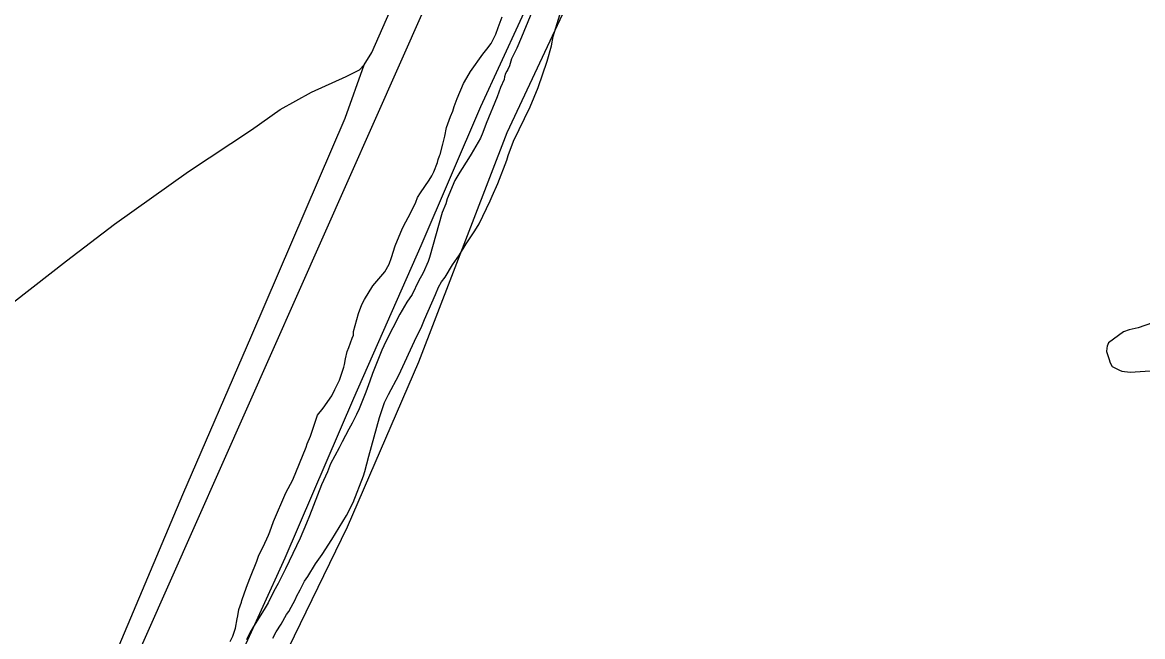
# Model space of a CAD drawing. Extents: x 3683613 to 3738215, y 469626 to 495384.
# Drawn here: x 3699912 to 3701360, y 491352 to 492146 of the extents above; entities that cross this region are included whole.
import ezdxf

# ---------------------------------------------------------------- set-up
doc = ezdxf.new("R2010")
doc.units = 0
for name, color, linetype in [('V-ROAD-CNTR', 7, 'Continuous'), ('V-SITE-VEGE', 7, 'Continuous'), ('V-TOPO-SHOR', 7, 'Continuous')]:
    doc.layers.add(name, color=color, linetype=linetype)

msp = doc.modelspace()

# ---------------------------------------------------------------- linework, layer by layer
at = {"layer": 'V-ROAD-CNTR'}
msp.add_lwpolyline([(3699388.8, 489821.2), (3699585.6, 490249.9), (3699641.1, 490380.1), (3700004.7, 491201.1), (3700498.1, 492314), (3700548, 492426.4), (3700634.5, 492621.2)], dxfattribs=at)
at = {"layer": 'V-SITE-VEGE'}
for points in [[(3700235.7, 491349.6), (3700240.1, 491357.7), (3700246.4, 491367.8), (3700253.2, 491380), (3700256.2, 491384.1), (3700265, 491399.8), (3700266.4, 491403.4), (3700270.8, 491412), (3700276.6, 491423.2), (3700281, 491429.3), (3700290.8, 491445.5), (3700299.6, 491457.8), (3700311.9, 491477.1), (3700330.9, 491508.1), (3700339.7, 491524.8), (3700352.7, 491559.7), (3700354.6, 491565.3), (3700359.8, 491585), (3700373.5, 491635), (3700380.2, 491654.2), (3700385, 491664.9), (3700398.7, 491689.7), (3700421.4, 491739.4), (3700427.3, 491751.1), (3700431.6, 491761.7), (3700446.1, 491794.1), (3700450, 491803.3), (3700453.9, 491810.4), (3700458.3, 491816.5), (3700468.1, 491832.2), (3700476.9, 491845.5), (3700485.7, 491859.7), (3700497, 491876.5), (3700502.3, 491885.6), (3700516.9, 491915), (3700519.3, 491921.1), (3700526.6, 491937.8), (3700538.1, 491967.7), (3700540, 491973.8), (3700546.7, 491992.5), (3700568.6, 492036.6), (3700573.4, 492049.3), (3700578.7, 492061.9), (3700590.2, 492095.8), (3700595.9, 492115.5), (3700598.2, 492127.6), (3700608.6, 492161.5)], [(3700576.7, 492174), (3700557, 492126.9), (3700551.2, 492112.7), (3700544.4, 492099), (3700541.5, 492089.9), (3700539.6, 492084.9), (3700538.1, 492082.8), (3700536.7, 492079.8), (3700535.2, 492075.7), (3700534.8, 492072.2), (3700529.9, 492061.6), (3700525.6, 492049.9), (3700511.6, 492015), (3700507.3, 492003.4), (3700504.4, 491996.3), (3700492.2, 491975.4), (3700488.8, 491969.9), (3700477.6, 491952.1), (3700471.2, 491941.4), (3700461.1, 491917.6), (3700459.2, 491911.5), (3700454.8, 491899.9), (3700438.2, 491841.8), (3700436.3, 491836.7), (3700430, 491822), (3700424.2, 491811.4), (3700416, 491794.1), (3700409.1, 491783.9), (3700399.8, 491768.7), (3700381.8, 491733.2), (3700376.5, 491722)], [(3700482.1, 492066.8), (3700486.5, 492074.4), (3700491.4, 492082.5), (3700507.1, 492104.9), (3700512.5, 492111.5), (3700517.9, 492118.7), (3700524.2, 492130.8), (3700527.1, 492139.4), (3700532.4, 492153.1)], [(3700180.5, 491345.1), (3700183.8, 491352.2), (3700187.2, 491362.3), (3700189.5, 491374.4), (3700190.4, 491378.4), (3700191.8, 491386.5), (3700195.1, 491396.1), (3700195.6, 491398.1), (3700199, 491408.2), (3700202.8, 491418.9), (3700206.6, 491429), (3700214.8, 491449.2), (3700217.7, 491456.8), (3700223.1, 491467.5), (3700229.8, 491482.7), (3700231.8, 491487.2), (3700236.6, 491500.4), (3700252.5, 491537.4), (3700261.3, 491554.1), (3700278.6, 491596.7), (3700280.1, 491600.7), (3700284.4, 491610.8), (3700292, 491634.1), (3700293.5, 491638.1), (3700300.9, 491646.8), (3700311.7, 491663.1), (3700316, 491671.2), (3700321.9, 491683.4), (3700327.6, 491700.1), (3700328.5, 491703.6), (3700329.4, 491710.7), (3700331.8, 491720.3), (3700333.7, 491725.3), (3700338, 491737.5), (3700339.9, 491741.5), (3700339.9, 491746), (3700346.5, 491769.3), (3700350.8, 491780.9), (3700354.2, 491787.5), (3700365, 491805.3), (3700380.3, 491823.2), (3700386.1, 491833.3), (3700389, 491841.9), (3700393.7, 491857.1), (3700403.4, 491879.9), (3700407.8, 491888), (3700413.6, 491899.2), (3700420.4, 491913.4), (3700422.8, 491919.4), (3700426.7, 491925.5), (3700438, 491941.8), (3700441.4, 491947.4), (3700443.9, 491952.5), (3700448.7, 491964.6), (3700449.6, 491968.7), (3700451, 491973.2), (3700452, 491975.2), (3700455.3, 491988.4), (3700458.1, 491999), (3700460.4, 492010.1), (3700465.2, 492024.2), (3700468.6, 492031.3), (3700470, 492037.4), (3700473.9, 492047.5), (3700482.1, 492066.8)], [(3701373.3, 491757.5), (3701354.9, 491750.7), (3701343.3, 491748.5), (3701335.8, 491745.8), (3701316.5, 491731.4), (3701314.5, 491727.3), (3701314.1, 491724.8), (3701313.7, 491720.3), (3701316.8, 491711.3), (3701318.4, 491705.8), (3701321, 491700.8), (3701330.7, 491696), (3701333.7, 491695), (3701344.3, 491693.7), (3701370.4, 491695.1)], [(3700376.5, 491722), (3700372.1, 491711.4), (3700366.4, 491696.2), (3700364.4, 491691.7), (3700361.1, 491682.1), (3700355.8, 491667.9), (3700347.1, 491646.1), (3700343.7, 491639), (3700338.4, 491627.4), (3700334, 491619.7), (3700325.3, 491603.5), (3700321.4, 491595.9), (3700310.2, 491575.1), (3700306.3, 491564.5), (3700298.6, 491547.7), (3700283.2, 491507.7), (3700279.3, 491498.1), (3700271.1, 491478.9), (3700252.2, 491439.3), (3700242.5, 491420.1), (3700237.1, 491410.4), (3700229.4, 491395.2), (3700224.5, 491386.6), (3700210.8, 491364.7), (3700205.9, 491356.6), (3700201.5, 491347.5)]]:
    msp.add_lwpolyline(points, dxfattribs=at)
at = {"layer": 'V-TOPO-SHOR'}
for points in [[(3699549.5, 491515.9), (3699576.3, 491534.6), (3699615.8, 491567.1), (3699687.3, 491621.4), (3699764.7, 491678.2), (3699878.1, 491767.4), (3699968.8, 491837.4), (3700031, 491885.1), (3700126.4, 491953.3), (3700208, 492007.2), (3700245.3, 492033.2), (3700285.6, 492055.7), (3700330.6, 492076), (3700347.5, 492084.5), (3700353.9, 492091.1), (3700363.6, 492107.2), (3700444.1, 492290.8), (3700506.4, 492435.7), (3700520, 492461.1)], [(3700580.3, 492202.6), (3700504.4, 492036.7), (3700427, 491856.9), (3700340.1, 491659.7), (3700251.1, 491453.2), (3700159.1, 491251.3), (3700064.1, 491056.8), (3699977.9, 490855), (3699872.1, 490620.7), (3699761.8, 490348.8), (3699668.8, 490139.4), (3699576.1, 489948.4), (3699503.6, 489784.3)], [(3700619.9, 492177.4), (3700538.3, 492003.2), (3700423.9, 491706.5), (3700331.9, 491493), (3700202.4, 491226.9), (3700082.8, 490961.6), (3699977.3, 490720.5), (3699891.9, 490535.1), (3699781.4, 490278.7), (3699700.7, 490120.9), (3699649, 490006.8), (3699636.8, 489973.3), (3699625.1, 489942.7), (3699549.3, 489769.2)], [(3699331.9, 491078.6), (3699372.2, 491102.3), (3699403.7, 491120), (3699441.8, 491133), (3699461.1, 491139.3), (3699486.9, 491146.8), (3699502.8, 491151.2), (3699546.1, 491166.1), (3699592.5, 491178.1), (3699703.9, 491207.8), (3699919.8, 491264.1), (3699960.3, 491273.6), (3699987.3, 491280.6), (3700000.2, 491286.1), (3700013, 491296.3), (3700025.1, 491312.5), (3700119, 491535.2), (3700208.5, 491741.3), (3700329.1, 492022.2), (3700353.9, 492091.1)]]:
    msp.add_lwpolyline(points, dxfattribs=at)

doc.saveas('drawing.dxf')
